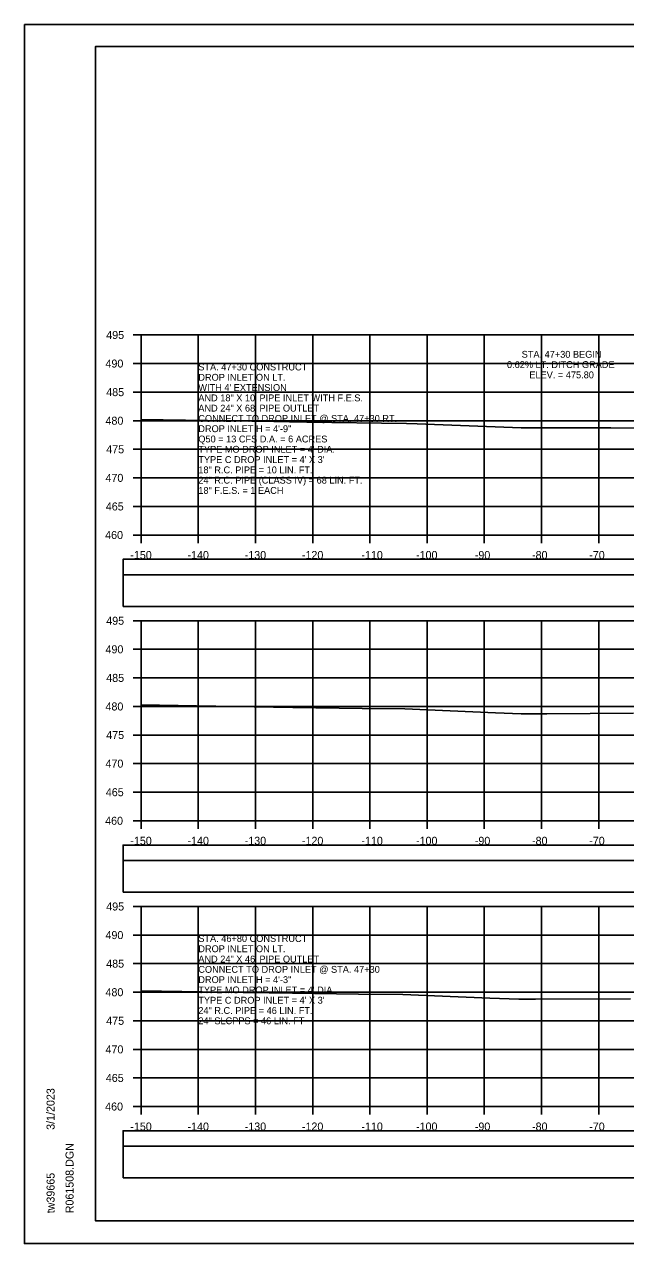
# Model space of a CAD drawing. Extents: x 1371057 to 1372761, y 380005 to 390517.
# Drawn here: x 1371390.5 to 1371495.6, y 382565.1 to 382778.5 of the extents above; entities that cross this region are included whole.
import ezdxf

# ---------------------------------------------------------------- set-up
doc = ezdxf.new("R2010")
doc.units = 0
for name, color, linetype in [('R_Axis', 7, 'Continuous'), ('R_Axis Annot', 7, 'Continuous'), ('R_Border', 7, 'Continuous'), ('R_Detour', 7, 'Continuous'), ('R_Dimension', 7, 'Continuous'), ('R_Exist Surface', 7, 'Continuous'), ('R_Grid', 7, 'Continuous'), ('R_No Plot', 7, 'Continuous'), ('R_Water Annot', 7, 'Continuous'), ('R_Xsect Elev', 7, 'Continuous')]:
    doc.layers.add(name, color=color, linetype=linetype)

msp = doc.modelspace()

# ---------------------------------------------------------------- linework, layer by layer
at = {"layer": 'R_Axis'}
for p, q in [((1371409.47, 382724.12), (1371410.87, 382724.12)), ((1371410.87, 382689.12), (1371410.87, 382724.12)), ((1371409.47, 382719.12), (1371410.87, 382719.12)), ((1371409.47, 382714.12), (1371410.87, 382714.12)), ((1371409.47, 382709.12), (1371410.87, 382709.12)), ((1371409.47, 382704.12), (1371410.87, 382704.12)), ((1371409.47, 382699.12), (1371410.87, 382699.12)), ((1371409.47, 382694.12), (1371410.87, 382694.12)), ((1371409.47, 382689.12), (1371410.87, 382689.12)), ((1371410.87, 382689.12), (1371710.87, 382689.12)), ((1371410.87, 382687.72), (1371410.87, 382689.12)), ((1371420.87, 382687.72), (1371420.87, 382689.12)), ((1371430.87, 382687.72), (1371430.87, 382689.12)), ((1371440.87, 382687.72), (1371440.87, 382689.12)), ((1371450.87, 382687.72), (1371450.87, 382689.12)), ((1371460.87, 382687.72), (1371460.87, 382689.12)), ((1371470.87, 382687.72), (1371470.87, 382689.12)), ((1371480.87, 382687.72), (1371480.87, 382689.12)), ((1371490.87, 382687.72), (1371490.87, 382689.12)), ((1371409.47, 382674.12), (1371410.87, 382674.12)), ((1371410.87, 382639.12), (1371410.87, 382674.12)), ((1371409.47, 382669.12), (1371410.87, 382669.12)), ((1371409.47, 382664.12), (1371410.87, 382664.12)), ((1371409.47, 382659.12), (1371410.87, 382659.12)), ((1371409.47, 382654.12), (1371410.87, 382654.12)), ((1371409.47, 382649.12), (1371410.87, 382649.12)), ((1371409.47, 382644.12), (1371410.87, 382644.12)), ((1371409.47, 382639.12), (1371410.87, 382639.12)), ((1371410.87, 382639.12), (1371710.87, 382639.12)), ((1371410.87, 382637.72), (1371410.87, 382639.12)), ((1371420.87, 382637.72), (1371420.87, 382639.12)), ((1371430.87, 382637.72), (1371430.87, 382639.12)), ((1371440.87, 382637.72), (1371440.87, 382639.12)), ((1371450.87, 382637.72), (1371450.87, 382639.12)), ((1371460.87, 382637.72), (1371460.87, 382639.12)), ((1371470.87, 382637.72), (1371470.87, 382639.12)), ((1371480.87, 382637.72), (1371480.87, 382639.12)), ((1371490.87, 382637.72), (1371490.87, 382639.12)), ((1371409.47, 382624.12), (1371410.87, 382624.12)), ((1371410.87, 382589.12), (1371410.87, 382624.12)), ((1371409.47, 382619.12), (1371410.87, 382619.12)), ((1371409.47, 382614.12), (1371410.87, 382614.12)), ((1371409.47, 382609.12), (1371410.87, 382609.12)), ((1371409.47, 382604.12), (1371410.87, 382604.12)), ((1371409.47, 382599.12), (1371410.87, 382599.12)), ((1371409.47, 382594.12), (1371410.87, 382594.12)), ((1371409.47, 382589.12), (1371410.87, 382589.12)), ((1371410.87, 382589.12), (1371710.87, 382589.12)), ((1371410.87, 382587.72), (1371410.87, 382589.12)), ((1371420.87, 382587.72), (1371420.87, 382589.12)), ((1371430.87, 382587.72), (1371430.87, 382589.12)), ((1371440.87, 382587.72), (1371440.87, 382589.12)), ((1371450.87, 382587.72), (1371450.87, 382589.12)), ((1371460.87, 382587.72), (1371460.87, 382589.12)), ((1371470.87, 382587.72), (1371470.87, 382589.12)), ((1371480.87, 382587.72), (1371480.87, 382589.12)), ((1371490.87, 382587.72), (1371490.87, 382589.12))]:
    msp.add_line(p, q, dxfattribs=at)
at = {"layer": 'R_Border'}
for p, q in [((1371402.87, 382774.58), (1371719.05, 382774.58)), ((1371402.87, 382569.12), (1371402.87, 382774.58)), ((1371402.87, 382569.12), (1371402.87, 382569.12)), ((1371719.05, 382569.12), (1371402.87, 382569.12))]:
    msp.add_line(p, q, dxfattribs=at)
at = {"layer": 'R_Detour'}
for points in [[(1371407.72, 382682.16), (1371714.03, 382682.16), (1371714.03, 382684.87), (1371407.72, 382684.87)], [(1371407.72, 382632.16), (1371714.03, 382632.16), (1371714.03, 382634.87), (1371407.72, 382634.87)], [(1371407.72, 382582.16), (1371714.03, 382582.16), (1371714.03, 382584.87), (1371407.72, 382584.87)]]:
    msp.add_lwpolyline(points, close=True, dxfattribs=at)
at = {"layer": 'R_Dimension'}
for points in [[(1371407.72, 382676.64), (1371714.03, 382676.64), (1371714.03, 382682.16), (1371407.72, 382682.16)], [(1371407.72, 382626.64), (1371714.03, 382626.64), (1371714.03, 382632.16), (1371407.72, 382632.16)], [(1371407.72, 382576.64), (1371714.03, 382576.64), (1371714.03, 382582.16), (1371407.72, 382582.16)]]:
    msp.add_lwpolyline(points, close=True, dxfattribs=at)
at = {"layer": 'R_Exist Surface'}
for points in [[(1371410.87, 382709.34), (1371434.06, 382708.97), (1371436.81, 382708.93), (1371439.85, 382708.88), (1371457.29, 382708.66), (1371459.13, 382708.58), (1371477.3, 382707.85), (1371492.96, 382707.86), (1371497.74, 382707.84)], [(1371410.87, 382659.38), (1371420.55, 382659.22), (1371437.41, 382658.96), (1371449.54, 382658.79), (1371456.95, 382658.69), (1371472.83, 382658.02), (1371477.31, 382657.84), (1371481.77, 382657.86), (1371496.93, 382657.95)], [(1371410.87, 382609.36), (1371425.12, 382609.13), (1371437.35, 382608.94), (1371448.86, 382608.79), (1371456.65, 382608.71), (1371471.86, 382608.1), (1371476.92, 382607.92), (1371479.8, 382607.9), (1371496.41, 382607.97)]]:
    msp.add_lwpolyline(points, dxfattribs=at)
at = {"layer": 'R_Grid'}
for p, q in [((1371410.87, 382724.12), (1371710.87, 382724.12)), ((1371410.87, 382689.12), (1371410.87, 382724.12)), ((1371420.87, 382689.12), (1371420.87, 382724.12)), ((1371430.87, 382689.12), (1371430.87, 382724.12)), ((1371440.87, 382689.12), (1371440.87, 382724.12)), ((1371450.87, 382689.12), (1371450.87, 382724.12)), ((1371460.87, 382689.12), (1371460.87, 382724.12)), ((1371470.87, 382689.12), (1371470.87, 382724.12)), ((1371480.87, 382689.12), (1371480.87, 382724.12)), ((1371490.87, 382689.12), (1371490.87, 382724.12)), ((1371410.87, 382719.12), (1371710.87, 382719.12)), ((1371410.87, 382714.12), (1371710.87, 382714.12)), ((1371410.87, 382709.12), (1371710.87, 382709.12)), ((1371410.87, 382704.12), (1371710.87, 382704.12)), ((1371410.87, 382699.12), (1371710.87, 382699.12)), ((1371410.87, 382694.12), (1371710.87, 382694.12)), ((1371410.87, 382689.12), (1371710.87, 382689.12)), ((1371410.87, 382674.12), (1371710.87, 382674.12)), ((1371410.87, 382639.12), (1371410.87, 382674.12)), ((1371420.87, 382639.12), (1371420.87, 382674.12)), ((1371430.87, 382639.12), (1371430.87, 382674.12)), ((1371440.87, 382639.12), (1371440.87, 382674.12)), ((1371450.87, 382639.12), (1371450.87, 382674.12)), ((1371460.87, 382639.12), (1371460.87, 382674.12)), ((1371470.87, 382639.12), (1371470.87, 382674.12)), ((1371480.87, 382639.12), (1371480.87, 382674.12)), ((1371490.87, 382639.12), (1371490.87, 382674.12)), ((1371410.87, 382669.12), (1371710.87, 382669.12)), ((1371410.87, 382664.12), (1371710.87, 382664.12)), ((1371410.87, 382659.12), (1371710.87, 382659.12)), ((1371410.87, 382654.12), (1371710.87, 382654.12)), ((1371410.87, 382649.12), (1371710.87, 382649.12)), ((1371410.87, 382644.12), (1371710.87, 382644.12)), ((1371410.87, 382639.12), (1371710.87, 382639.12)), ((1371410.87, 382624.12), (1371710.87, 382624.12)), ((1371410.87, 382589.12), (1371410.87, 382624.12)), ((1371420.87, 382589.12), (1371420.87, 382624.12)), ((1371430.87, 382589.12), (1371430.87, 382624.12)), ((1371440.87, 382589.12), (1371440.87, 382624.12)), ((1371450.87, 382589.12), (1371450.87, 382624.12)), ((1371460.87, 382589.12), (1371460.87, 382624.12)), ((1371470.87, 382589.12), (1371470.87, 382624.12)), ((1371480.87, 382589.12), (1371480.87, 382624.12)), ((1371490.87, 382589.12), (1371490.87, 382624.12)), ((1371410.87, 382619.12), (1371710.87, 382619.12)), ((1371410.87, 382614.12), (1371710.87, 382614.12)), ((1371410.87, 382609.12), (1371710.87, 382609.12)), ((1371410.87, 382604.12), (1371710.87, 382604.12)), ((1371410.87, 382599.12), (1371710.87, 382599.12)), ((1371410.87, 382594.12), (1371710.87, 382594.12)), ((1371410.87, 382589.12), (1371710.87, 382589.12))]:
    msp.add_line(p, q, dxfattribs=at)
at = {"layer": 'R_No Plot'}
for p, q in [((1371390.47, 382778.47), (1371723.8, 382778.47)), ((1371390.47, 382565.14), (1371723.8, 382565.14))]:
    msp.add_line(p, q, dxfattribs=at)
for points in [[(1371390.46, 382778.47), (1371723.8, 382778.47), (1371723.8, 382565.13), (1371390.46, 382565.13)], [(1371636.79, 382774.58), (1371656.41, 382774.58), (1371656.41, 382764.7), (1371672.52, 382764.7), (1371695.72, 382764.7), (1371695.84, 382736.54), (1371719.05, 382736.54), (1371719.05, 382569.12), (1371402.87, 382569.12), (1371402.87, 382774.58)]]:
    msp.add_lwpolyline(points, close=True, dxfattribs=at)

# ---------------------------------------------------------------- texts
at = {"layer": 'R_Axis Annot'}
for s, p in [('495', (1371404.77, 382723.42)), ('490', (1371404.64, 382718.42)), ('485', (1371404.77, 382713.42)), ('480', (1371404.64, 382708.42)), ('475', (1371404.77, 382703.42)), ('470', (1371404.64, 382698.42)), ('465', (1371404.7, 382693.42)), ('460', (1371404.58, 382688.42)), ('-150', (1371408.98, 382684.92)), ('-140', (1371418.98, 382684.92)), ('-130', (1371428.98, 382684.92)), ('-120', (1371438.98, 382684.92)), ('-110', (1371449.38, 382684.92)), ('-100', (1371458.93, 382684.92)), ('-90', (1371469.21, 382684.92)), ('-80', (1371479.21, 382684.92)), ('-70', (1371489.21, 382684.92)), ('495', (1371404.77, 382673.42)), ('490', (1371404.64, 382668.42)), ('485', (1371404.77, 382663.42)), ('480', (1371404.64, 382658.42)), ('475', (1371404.77, 382653.42)), ('470', (1371404.64, 382648.42)), ('465', (1371404.7, 382643.42)), ('460', (1371404.58, 382638.42)), ('-150', (1371408.98, 382634.92)), ('-140', (1371418.98, 382634.92)), ('-130', (1371428.98, 382634.92)), ('-120', (1371438.98, 382634.92)), ('-110', (1371449.38, 382634.92)), ('-100', (1371458.93, 382634.92)), ('-90', (1371469.21, 382634.92)), ('-80', (1371479.21, 382634.92)), ('-70', (1371489.21, 382634.92)), ('495', (1371404.77, 382623.42)), ('490', (1371404.64, 382618.42)), ('485', (1371404.77, 382613.42)), ('480', (1371404.64, 382608.42)), ('475', (1371404.77, 382603.42)), ('470', (1371404.64, 382598.42)), ('465', (1371404.7, 382593.42)), ('460', (1371404.58, 382588.42)), ('-150', (1371408.98, 382584.92)), ('-140', (1371418.98, 382584.92)), ('-130', (1371428.98, 382584.92)), ('-120', (1371438.98, 382584.92)), ('-110', (1371449.38, 382584.92)), ('-100', (1371458.93, 382584.92)), ('-90', (1371469.21, 382584.92)), ('-80', (1371479.21, 382584.92)), ('-70', (1371489.21, 382584.92))]:
    msp.add_text(s, height=1.4, dxfattribs=at).set_placement(p)
at = {"layer": 'R_Border'}
for s, p in [('3/1/2023', (1371395.74, 382585.04)), ('R061508.DGN', (1371399.06, 382570.44)), ('tw39665', (1371395.74, 382570.44))]:
    msp.add_text(s, height=1.4, rotation=90, dxfattribs=at).set_placement(p)
at = {"layer": 'R_Water Annot'}
for s, p in [('STA. 47+30 CONSTRUCT', (1371420.87, 382717.92)), ('DROP INLET ON LT.', (1371420.87, 382716.12)), ("WITH 4' EXTENSION", (1371420.87, 382714.32)), ('AND 18" X 10\' PIPE INLET WITH F.E.S.', (1371420.87, 382712.52)), ('AND 24" X 68\' PIPE OUTLET', (1371420.87, 382710.72)), ('CONNECT TO DROP INLET @ STA. 47+30 RT.', (1371420.87, 382708.92)), ('Q50 = 13 CFS D.A. = 6 ACRES', (1371420.87, 382705.32)), ('DROP INLET H = 4\'-9"', (1371420.87, 382707.12)), ("TYPE MO DROP INLET = 4' DIA.", (1371420.87, 382703.52)), ("TYPE C DROP INLET = 4' X 3'", (1371420.87, 382701.72)), ('18" R.C. PIPE = 10 LIN. FT.', (1371420.87, 382699.92)), ('24" R.C. PIPE (CLASS IV) = 68 LIN. FT.', (1371420.87, 382698.12)), ('18" F.E.S. = 1 EACH', (1371420.87, 382696.32)), ('STA. 46+80 CONSTRUCT', (1371420.87, 382617.92)), ('DROP INLET ON LT.', (1371420.87, 382616.12)), ('AND 24" X 46\' PIPE OUTLET', (1371420.87, 382614.32)), ('CONNECT TO DROP INLET @ STA. 47+30', (1371420.87, 382612.52)), ('DROP INLET H = 4\'-3"', (1371420.87, 382610.72)), ("TYPE MO DROP INLET = 4' DIA.", (1371420.87, 382608.92)), ("TYPE C DROP INLET = 4' X 3'", (1371420.87, 382607.12)), ('24" R.C. PIPE = 46 LIN. FT.', (1371420.87, 382605.32)), ('24" SLCPPS = 46 LIN. FT', (1371420.87, 382603.52))]:
    msp.add_text(s, height=1.2, dxfattribs=at).set_placement(p)
at = {"layer": 'R_Xsect Elev'}
for s, p in [('STA. 47+30 BEGIN ', (1371477.4, 382720.14)), ('0.62% LT. DITCH GRADE', (1371474.83, 382718.34)), ('ELEV. = 475.80', (1371478.74, 382716.54))]:
    msp.add_text(s, height=1.2, dxfattribs=at).set_placement(p)

doc.saveas('drawing.dxf')
